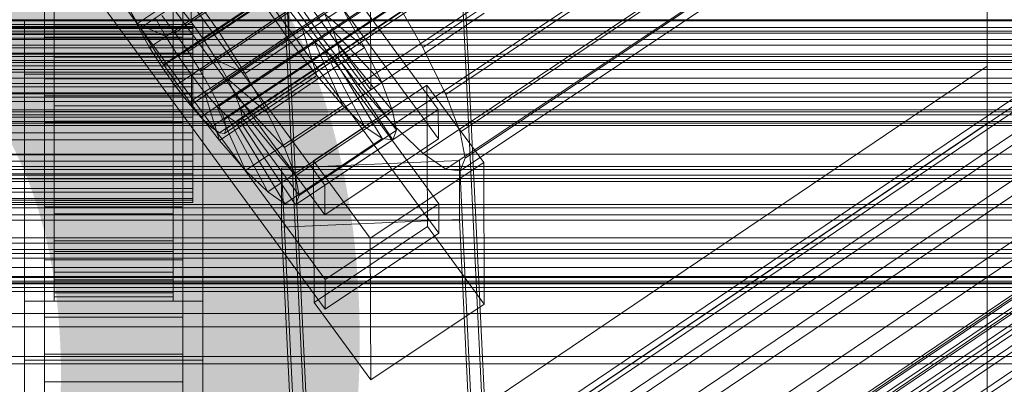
# Model space of a CAD drawing. Header units: millimetres. Extents: x -3490 to 61924, y -72580 to 6847.
# Tile 336 of 656: x 130 to 230, y -33417 to -33380. Entities that reach past the tile are written whole.
import ezdxf

# ---------------------------------------------------------------- set-up
doc = ezdxf.new("R2010")
doc.units = ezdxf.units.MM
for name, color, linetype, lineweight in [('COTAS_O', 1, 'Continuous', 0), ('COTAS_P', 1, 'Continuous', 0), ('frontal_C01', 7, 'Continuous', 0), ('frontal_C02', 7, 'Continuous', 0), ('frontal_C03', 7, 'Continuous', 0), ('frontal_secador', 7, 'Continuous', 0)]:
    doc.layers.add(name, color=color, linetype=linetype, lineweight=lineweight)
doc.dimstyles.new('R19_100', dxfattribs={"dimtxt": 250, "dimasz": 150, "dimexe": 150, "dimexo": 80, "dimgap": 100, "dimtad": 1, "dimtih": 1, "dimtoh": 1, "dimdsep": 46, "dimcen": 0.09, "dimadec": 0, "dimazin": 0, "dimtfac": 1, "dimtdec": 4, "dimtofl": 0, "dimtmove": 0, "dimatfit": 3, "dimfxl": 1, "dimtolj": 1, "dimtzin": 0, "dimarcsym": 0})

# ---------------------------------------------------------------- blocks, each defined once
blk = doc.blocks.new('DIM_R29_57')
at = {"layer": 'COTAS_O'}
for p, q in [((-1725, -33700), (-1575, -33655)), ((1725, -33700), (1575, -33655)), ((-1725, -34400), (-1725, -33700)), ((-1725, -33700), (1725, -33700)), ((-1725, -33700), (-1575, -33745)), ((1725, -33700), (1575, -33745)), ((1725, -34400), (1725, -33700))]:
    blk.add_line(p, q, dxfattribs=at)
blk.add_text('3450 O', height=250, dxfattribs=at).set_placement((0, -33600))
blk = doc.blocks.new('DIM_R29_58')
at = {"layer": 'COTAS_P'}
for p, q in [((-150, -32300), (550, -32300)), ((550, -32300), (505, -32450)), ((550, -34900), (550, -32300)), ((550, -32300), (595, -32450)), ((550, -34900), (505, -34750)), ((550, -34900), (595, -34750)), ((-150, -34900), (550, -34900))]:
    blk.add_line(p, q, dxfattribs=at)
blk.add_text('2600 P', height=250, rotation=90, dxfattribs=at).set_placement((450, -33600))

msp = doc.modelspace()

# ---------------------------------------------------------------- linework, layer by layer
at = {"layer": 'frontal_C01'}
for p, q in [((228.298, -33384.669), (228.298, -33264.081)), ((228.298, -33269.862), (228.298, -33390.45)), ((146.872, -33444.634), (331.181, -33320.299)), ((146.383, -33445.724), (330.692, -33321.389)), ((148.32, -33444.983), (332.629, -33320.649)), ((150.629, -33446.748), (334.938, -33322.414)), ((141.045, -33468.604), (354.844, -33324.376)), ((141.218, -33468.218), (355.017, -33323.99)), ((141.731, -33468.342), (355.53, -33324.113)), ((146.887, -33448.179), (331.197, -33323.844)), ((141.224, -33469.474), (355.022, -33325.246)), ((142.549, -33468.967), (356.348, -33324.739)), ((153.641, -33449.809), (337.95, -33325.474)), ((141.742, -33470.768), (355.541, -33326.54)), ((143.617, -33470.052), (357.415, -33325.823)), ((144.861, -33471.521), (358.659, -33327.293)), ((148.35, -33451.832), (332.659, -33327.497)), ((142.565, -33472.399), (356.363, -33328.171)), ((359.995, -33329.047), (146.196, -33473.275)), ((143.635, -33474.254), (357.434, -33330.026)), ((157.152, -33453.956), (341.461, -33329.621)), ((150.672, -33456.433), (334.981, -33332.099)), ((345.231, -33334.572), (160.922, -33458.907)), ((133, -33335.519), (133, -33381.742)), ((147, -33381.742), (147, -33335.519)), ((153.694, -33461.67), (338.003, -33337.335)), ((133, -33387.673), (133, -33341.451)), ((147, -33341.451), (147, -33387.673)), ((133, -33344.147), (133, -33390.369)), ((147, -33390.369), (147, -33344.147)), ((174.943, -33365.735), (177.811, -33425.524)), ((159.83, -33426.324), (156.962, -33366.535)), ((177.811, -33430.917), (174.943, -33371.129)), ((159.83, -33431.717), (156.962, -33371.929)), ((165.926, -33374.116), (165.983, -33387.057)), ((133, -33389.252), (133, -33376.311)), ((133, -33385.94), (133, -33376.311)), ((147, -33376.311), (147, -33389.252)), ((147, -33376.311), (147, -33385.94)), ((133, -33379.046), (133, -33381.742)), ((147, -33381.742), (147, -33379.046)), ((160.247, -33379.171), (165.983, -33387.057)), ((300, -33379.989), (-300, -33379.989)), ((131, -33385.478), (131, -33380.085)), ((131, -33380.085), (149, -33380.085)), ((131, -33425.923), (131, -33380.085)), ((149, -33380.085), (149, -33385.478)), ((149, -33380.085), (149, -33425.923)), ((165.983, -33387.057), (177.451, -33379.321)), ((133, -33381.742), (147, -33381.742)), ((228.298, -33384.669), (130, -33450.981)), ((228.298, -33505.257), (228.298, -33384.669)), ((228.298, -33384.669), (228.298, -33390.45)), ((149, -33385.478), (131, -33385.478)), ((131, -33431.315), (131, -33385.478)), ((147, -33385.94), (133, -33385.94)), ((133, -33385.94), (133, -33398.882)), ((147, -33398.882), (147, -33385.94)), ((149, -33431.315), (149, -33385.478)), ((147, -33387.673), (133, -33387.673)), ((133, -33387.673), (133, -33390.369)), ((147, -33390.369), (147, -33387.673)), ((147, -33389.252), (133, -33389.252)), ((133, -33389.252), (133, -33398.882)), ((147, -33398.882), (147, -33389.252)), ((130, -33456.762), (228.298, -33390.45)), ((133, -33390.369), (147, -33390.369)), ((228.298, -33390.45), (228.298, -33511.037)), ((133, -33398.882), (147, -33398.882))]:
    msp.add_line(p, q, dxfattribs=at)
at = {"layer": 'frontal_C02'}
for p, q in [((142.565, -33380.882), (356.363, -33237.906)), ((359.995, -33238.302), (146.196, -33381.277)), ((143.635, -33382.765), (357.434, -33239.79)), ((147.533, -33383.189), (361.332, -33240.214)), ((144.881, -33384.73), (358.68, -33241.754)), ((148.779, -33385.154), (362.578, -33242.179)), ((146.218, -33386.642), (360.017, -33243.667)), ((149.85, -33387.038), (363.648, -33244.062)), ((147.554, -33388.372), (361.352, -33245.396)), ((150.672, -33388.711), (364.471, -33245.736)), ((148.798, -33389.8), (362.596, -33246.825)), ((149.865, -33390.831), (363.664, -33247.856)), ((151.191, -33390.061), (364.989, -33247.086)), ((150.683, -33391.394), (364.482, -33248.418)), ((151.196, -33391.45), (364.995, -33248.474)), ((151.369, -33390.995), (365.168, -33248.02)), ((160.982, -33381.67), (345.291, -33258.415)), ((171.232, -33382.786), (355.541, -33259.532)), ((164.752, -33386.551), (349.061, -33263.296)), ((173.554, -33387.509), (357.863, -33264.255)), ((168.263, -33390.583), (352.572, -33267.329)), ((175.016, -33391.319), (359.326, -33268.064)), ((171.275, -33393.492), (355.584, -33270.238)), ((175.521, -33393.955), (359.83, -33270.7)), ((173.584, -33395.08), (357.893, -33271.825)), ((175.032, -33395.238), (359.341, -33271.983)), ((228.298, -33584.212), (228.298, -33293.718)), ((228.298, -33299.448), (228.298, -33589.943)), ((145.277, -33351.504), (172.809, -33389.026)), ((172.821, -33392.007), (145.289, -33354.485)), ((161.341, -33396.696), (133.809, -33359.173)), ((133, -33407.034), (133, -33361.216)), ((145.315, -33361.042), (172.847, -33398.564)), ((147, -33361.216), (147, -33407.034)), ((133.821, -33362.154), (161.353, -33399.676)), ((133, -33364.196), (133, -33410.015)), ((172.859, -33401.545), (145.327, -33364.022)), ((147, -33410.015), (147, -33364.196)), ((161.379, -33406.233), (133.847, -33368.711)), ((133, -33416.572), (133, -33370.753)), ((134, -33380.437), (134, -33370.445)), ((134, -33380.648), (134, -33370.891)), ((134, -33380.838), (134, -33371.293)), ((146, -33370.445), (146, -33380.437)), ((146, -33370.891), (146, -33380.648)), ((146, -33371.293), (146, -33380.838)), ((147, -33370.753), (147, -33416.572)), ((133.859, -33371.691), (161.391, -33409.214)), ((134, -33381.458), (134, -33372.601)), ((146, -33372.601), (146, -33381.458)), ((133, -33373.734), (133, -33419.552)), ((134, -33381.825), (134, -33373.377)), ((142.416, -33380.342), (152.246, -33373.768)), ((146, -33373.377), (146, -33381.825)), ((147, -33419.552), (147, -33373.734)), ((147.835, -33380.182), (157.665, -33373.608)), ((155.103, -33375.096), (145.274, -33381.669)), ((150.644, -33381.238), (160.474, -33374.665)), ((134, -33382.811), (134, -33375.457)), ((146, -33375.457), (146, -33382.811)), ((159.001, -33375.52), (149.171, -33382.094)), ((160.982, -33381.67), (157.211, -33376.273)), ((134, -33383.331), (134, -33376.554)), ((134, -33380.609), (134, -33376.554)), ((142.416, -33380.342), (140.156, -33376.366)), ((146, -33376.554), (146, -33383.331)), ((146, -33376.554), (146, -33380.609)), ((156.35, -33377.061), (146.52, -33383.634)), ((147.823, -33377.201), (147.835, -33380.182)), ((147.823, -33377.201), (150.644, -33381.238)), ((145.047, -33384.49), (154.877, -33377.916)), ((160.247, -33377.485), (150.417, -33384.059)), ((154.877, -33377.916), (157.698, -33381.953)), ((168.21, -33377.471), (171.232, -33382.786)), ((134, -33384.615), (134, -33379.265)), ((134, -33379.265), (134, -33383.766)), ((142.565, -33380.882), (141.742, -33379.208)), ((146, -33383.766), (146, -33379.265)), ((146, -33379.265), (146, -33384.615)), ((147.835, -33380.182), (146.499, -33378.452)), ((157.686, -33378.973), (147.856, -33385.546)), ((153.275, -33385.386), (163.105, -33378.812)), ((157.698, -33381.953), (157.686, -33378.973)), ((159.022, -33380.702), (157.686, -33378.973)), ((165.365, -33382.788), (163.105, -33378.812)), ((144.203, -33379.786), (145.274, -33381.669)), ((144.861, -33379.548), (146.196, -33381.277)), ((149.171, -33382.094), (147.835, -33380.182)), ((161.318, -33379.368), (151.488, -33385.942)), ((165.365, -33382.788), (161.318, -33379.368)), ((161.318, -33379.368), (162.14, -33381.042)), ((-148, -33380.437), (148, -33380.437)), ((-148, -33380.648), (148, -33380.648)), ((-148, -33380.838), (148, -33380.838)), ((134, -33380.648), (134, -33380.437)), ((146, -33380.437), (134, -33380.437)), ((134, -33380.437), (134, -33380.838)), ((134, -33385.251), (134, -33380.609)), ((134, -33380.609), (146, -33380.609)), ((134, -33385.265), (134, -33380.609)), ((134, -33381.458), (134, -33380.648)), ((146, -33380.648), (134, -33380.648)), ((146, -33380.838), (134, -33380.838)), ((134, -33380.838), (134, -33381.825)), ((145.274, -33381.669), (142.416, -33380.342)), ((145.047, -33384.49), (142.416, -33380.342)), ((143.635, -33382.765), (142.565, -33380.882)), ((146, -33380.437), (146, -33380.648)), ((146, -33380.838), (146, -33380.437)), ((146, -33380.609), (146, -33385.251)), ((146, -33380.609), (146, -33385.265)), ((146, -33380.648), (146, -33381.458)), ((146, -33381.825), (146, -33380.838)), ((146.196, -33381.277), (147.533, -33383.189)), ((148, -33380.648), (148, -33380.437)), ((148, -33380.437), (148, -33380.838)), ((148, -33381.458), (148, -33380.648)), ((148, -33380.838), (148, -33381.825)), ((149.171, -33382.094), (150.644, -33381.238)), ((159.022, -33380.702), (149.192, -33387.276)), ((150.644, -33381.238), (153.275, -33385.386)), ((162.14, -33381.042), (152.311, -33387.616)), ((160.518, -33385.605), (159.022, -33380.702)), ((160.266, -33382.131), (159.022, -33380.702)), ((167.102, -33386.322), (162.14, -33381.042)), ((162.14, -33381.042), (162.659, -33382.392)), ((-148, -33381.458), (148, -33381.458)), ((-148, -33381.825), (148, -33381.825)), ((134, -33382.811), (134, -33381.458)), ((146, -33381.458), (134, -33381.458)), ((146, -33381.825), (134, -33381.825)), ((134, -33381.825), (134, -33383.331)), ((145.274, -33381.669), (146.52, -33383.634)), ((146, -33381.458), (146, -33382.811)), ((146, -33383.331), (146, -33381.825)), ((147.868, -33388.527), (157.698, -33381.953)), ((148, -33382.811), (148, -33381.458)), ((148, -33381.825), (148, -33383.331)), ((150.417, -33384.059), (149.171, -33382.094)), ((160.266, -33382.131), (150.436, -33388.705)), ((157.698, -33381.953), (160.518, -33385.605)), ((163.144, -33388.621), (160.266, -33382.131)), ((161.333, -33383.162), (160.266, -33382.131)), ((164.752, -33386.551), (160.982, -33381.67)), ((-148, -33382.811), (148, -33382.811)), ((134, -33384.615), (134, -33382.811)), ((146, -33382.811), (134, -33382.811)), ((144.881, -33384.73), (143.635, -33382.765)), ((146, -33382.811), (146, -33384.615)), ((147.533, -33383.189), (148.779, -33385.154)), ((148, -33384.615), (148, -33382.811)), ((161.333, -33383.162), (151.503, -33389.736)), ((162.659, -33382.392), (152.829, -33388.965)), ((155.535, -33389.362), (165.365, -33382.788)), ((165.397, -33390.797), (161.333, -33383.162)), ((162.151, -33383.725), (161.333, -33383.162)), ((168.196, -33389.171), (162.659, -33382.392)), ((162.659, -33382.392), (162.837, -33383.326)), ((167.102, -33386.322), (165.365, -33382.788)), ((171.232, -33382.786), (173.554, -33387.509)), ((-148, -33383.331), (148, -33383.331)), ((146, -33383.331), (134, -33383.331)), ((134, -33383.331), (134, -33385.251)), ((134, -33383.766), (134, -33386.747)), ((146, -33383.766), (134, -33383.766)), ((134, -33383.766), (134, -33388.653)), ((146.52, -33383.634), (145.047, -33384.49)), ((146, -33385.251), (146, -33383.331)), ((146, -33386.747), (146, -33383.766)), ((146, -33388.653), (146, -33383.766)), ((146.52, -33383.634), (147.856, -33385.546)), ((148, -33383.331), (148, -33385.251)), ((151.488, -33385.942), (150.417, -33384.059)), ((150.417, -33384.059), (153.275, -33385.386)), ((162.151, -33383.725), (152.321, -33390.298)), ((162.664, -33383.78), (152.835, -33390.354)), ((162.837, -33383.326), (153.008, -33389.899)), ((167.125, -33391.985), (162.151, -33383.725)), ((162.664, -33383.78), (162.151, -33383.725)), ((162.837, -33383.326), (162.664, -33383.78)), ((168.208, -33392.103), (162.664, -33383.78)), ((168.573, -33391.143), (162.837, -33383.326)), ((-148, -33384.615), (148, -33384.615)), ((-148, -33385.251), (148, -33385.251)), ((134, -33386.747), (134, -33384.615)), ((146, -33384.615), (134, -33384.615)), ((146, -33385.251), (134, -33385.251)), ((134, -33385.251), (134, -33387.457)), ((134, -33387.457), (134, -33385.265)), ((134, -33385.265), (146, -33385.265)), ((134, -33390.205), (134, -33385.265)), ((146.218, -33386.642), (144.881, -33384.73)), ((147.868, -33388.527), (145.047, -33384.49)), ((146, -33384.615), (146, -33386.747)), ((146, -33387.457), (146, -33385.251)), ((146, -33385.265), (146, -33387.457)), ((146, -33385.265), (146, -33390.205)), ((148, -33386.747), (148, -33384.615)), ((148, -33385.251), (148, -33387.457)), ((148.779, -33385.154), (149.85, -33387.038)), ((147.856, -33385.546), (147.868, -33388.527)), ((147.856, -33385.546), (149.192, -33387.276)), ((150.688, -33392.178), (160.518, -33385.605)), ((152.311, -33387.616), (151.488, -33385.942)), ((151.488, -33385.942), (155.535, -33389.362)), ((153.275, -33385.386), (155.535, -33389.362)), ((160.518, -33385.605), (163.144, -33388.621)), ((148, -33386.747), (-148, -33386.747)), ((134, -33386.747), (146, -33386.747)), ((134, -33389.062), (134, -33386.747)), ((146, -33386.747), (146, -33389.062)), ((147.554, -33388.372), (146.218, -33386.642)), ((148, -33389.062), (148, -33386.747)), ((149.85, -33387.038), (150.672, -33388.711)), ((157.272, -33392.895), (167.102, -33386.322)), ((160.19, -33394.238), (171.658, -33386.569)), ((168.263, -33390.583), (164.752, -33386.551)), ((168.196, -33389.171), (167.102, -33386.322)), ((171.658, -33386.569), (171.715, -33400.875)), ((171.658, -33386.569), (177.394, -33394.386)), ((-148, -33387.457), (148, -33387.457)), ((146, -33387.457), (134, -33387.457)), ((134, -33387.457), (134, -33389.797)), ((146, -33389.797), (146, -33387.457)), ((148, -33387.457), (148, -33389.797)), ((149.192, -33387.276), (150.688, -33392.178)), ((149.192, -33387.276), (150.436, -33388.705)), ((152.829, -33388.965), (152.311, -33387.616)), ((152.311, -33387.616), (157.272, -33392.895)), ((173.554, -33387.509), (175.016, -33391.319)), ((-148, -33389.062), (148, -33389.062)), ((134, -33389.062), (134, -33388.653)), ((134, -33388.653), (134, -33393.593)), ((134, -33388.653), (146, -33388.653)), ((134, -33391.402), (134, -33389.062)), ((146, -33389.062), (134, -33389.062)), ((146, -33393.593), (146, -33388.653)), ((146, -33388.653), (146, -33389.062)), ((146, -33389.062), (146, -33391.402)), ((148.798, -33389.8), (147.554, -33388.372)), ((150.688, -33392.178), (147.868, -33388.527)), ((148, -33391.402), (148, -33389.062)), ((150.436, -33388.705), (153.314, -33395.195)), ((150.436, -33388.705), (151.503, -33389.736)), ((150.672, -33388.711), (151.191, -33390.061)), ((153.008, -33389.899), (152.829, -33388.965)), ((152.829, -33388.965), (158.366, -33395.745)), ((153.314, -33395.195), (163.144, -33388.621)), ((158.366, -33395.745), (168.196, -33389.171)), ((172.809, -33389.026), (161.341, -33396.696)), ((163.144, -33388.621), (165.397, -33390.797)), ((168.573, -33391.143), (168.196, -33389.171)), ((172.821, -33392.007), (172.809, -33389.026)), ((-148, -33389.797), (148, -33389.797)), ((134, -33389.797), (134, -33390.205)), ((146, -33389.797), (134, -33389.797)), ((134, -33389.797), (134, -33392.112)), ((134, -33390.205), (146, -33390.205)), ((134, -33395.092), (134, -33390.205)), ((146, -33390.205), (146, -33389.797)), ((146, -33392.112), (146, -33389.797)), ((146, -33390.205), (146, -33395.092)), ((148, -33389.797), (148, -33392.112)), ((149.865, -33390.831), (148.798, -33389.8)), ((151.191, -33390.061), (151.369, -33390.995)), ((151.503, -33389.736), (155.567, -33397.371)), ((151.503, -33389.736), (152.321, -33390.298)), ((152.835, -33390.354), (153.008, -33389.899)), ((153.008, -33389.899), (158.743, -33397.717)), ((155.535, -33389.362), (157.272, -33392.895)), ((150.683, -33391.394), (149.865, -33390.831)), ((151.369, -33390.995), (151.196, -33391.45)), ((152.321, -33390.298), (157.295, -33398.558)), ((152.321, -33390.298), (152.835, -33390.354)), ((152.835, -33390.354), (158.378, -33398.676)), ((155.567, -33397.371), (165.397, -33390.797)), ((158.743, -33397.717), (168.573, -33391.143)), ((165.397, -33390.797), (167.125, -33391.985)), ((168.208, -33392.103), (168.573, -33391.143)), ((171.275, -33393.492), (168.263, -33390.583)), ((-148, -33391.402), (148, -33391.402)), ((-148, -33392.112), (148, -33392.112)), ((134, -33393.607), (134, -33391.402)), ((134, -33391.402), (134, -33393.593)), ((146, -33391.402), (134, -33391.402)), ((134, -33392.112), (134, -33395.092)), ((146, -33392.112), (134, -33392.112)), ((134, -33392.112), (134, -33394.244)), ((146, -33393.593), (146, -33391.402)), ((146, -33391.402), (146, -33393.607)), ((146, -33395.092), (146, -33392.112)), ((146, -33394.244), (146, -33392.112)), ((148, -33393.607), (148, -33391.402)), ((148, -33392.112), (148, -33394.244)), ((151.196, -33391.45), (150.683, -33391.394)), ((153.314, -33395.195), (150.688, -33392.178)), ((157.295, -33398.558), (167.125, -33391.985)), ((158.378, -33398.676), (168.208, -33392.103)), ((161.353, -33399.676), (172.821, -33392.007)), ((167.125, -33391.985), (168.208, -33392.103)), ((175.016, -33391.319), (175.521, -33393.955)), ((157.272, -33392.895), (158.366, -33395.745)), ((-148, -33393.607), (148, -33393.607)), ((134, -33393.593), (134, -33398.249)), ((134, -33393.593), (146, -33393.593)), ((134, -33395.528), (134, -33393.607)), ((134, -33393.607), (134, -33398.249)), ((146, -33393.607), (134, -33393.607)), ((146, -33398.249), (146, -33393.593)), ((146, -33398.249), (146, -33393.607)), ((146, -33393.607), (146, -33395.528)), ((148, -33395.528), (148, -33393.607)), ((156.962, -33394.972), (174.943, -33394.179)), ((173.584, -33395.08), (171.275, -33393.492)), ((174.943, -33394.179), (174.943, -33400.141)), ((174.943, -33394.179), (177.811, -33453.445)), ((175.521, -33393.955), (175.032, -33395.238)), ((-148, -33394.244), (148, -33394.244)), ((134, -33394.244), (134, -33399.594)), ((146, -33394.244), (134, -33394.244)), ((134, -33394.244), (134, -33396.048)), ((134, -33395.092), (146, -33395.092)), ((134, -33399.594), (134, -33395.092)), ((146, -33399.594), (146, -33394.244)), ((146, -33396.048), (146, -33394.244)), ((146, -33395.092), (146, -33399.594)), ((148, -33394.244), (148, -33396.048)), ((155.567, -33397.371), (153.314, -33395.195)), ((156.962, -33400.934), (156.962, -33394.972)), ((159.83, -33454.238), (156.962, -33394.972)), ((160.247, -33408.545), (160.19, -33394.238)), ((165.926, -33402.055), (160.19, -33394.238)), ((177.394, -33394.386), (165.926, -33402.055)), ((175.032, -33395.238), (173.584, -33395.08)), ((177.451, -33408.693), (177.394, -33394.386)), ((-148, -33395.528), (148, -33395.528)), ((-148, -33396.048), (148, -33396.048)), ((134, -33397.033), (134, -33395.528)), ((134, -33395.528), (134, -33402.305)), ((146, -33395.528), (134, -33395.528)), ((134, -33396.048), (134, -33403.402)), ((146, -33396.048), (134, -33396.048)), ((134, -33396.048), (134, -33397.401)), ((146, -33402.305), (146, -33395.528)), ((146, -33395.528), (146, -33397.033)), ((146, -33403.402), (146, -33396.048)), ((146, -33397.401), (146, -33396.048)), ((148, -33397.033), (148, -33395.528)), ((148, -33396.048), (148, -33397.401)), ((158.366, -33395.745), (158.743, -33397.717)), ((-148, -33397.033), (148, -33397.033)), ((134, -33398.02), (134, -33397.033)), ((134, -33397.033), (134, -33405.482)), ((146, -33397.033), (134, -33397.033)), ((146, -33405.482), (146, -33397.033)), ((146, -33397.033), (146, -33398.02)), ((148, -33398.02), (148, -33397.033)), ((161.341, -33396.696), (161.353, -33399.676)), ((-148, -33397.401), (148, -33397.401)), ((-148, -33398.02), (148, -33398.02)), ((134, -33397.401), (134, -33406.258)), ((146, -33397.401), (134, -33397.401)), ((134, -33397.401), (134, -33398.211)), ((134, -33398.422), (134, -33398.02)), ((134, -33398.02), (134, -33407.566)), ((146, -33398.02), (134, -33398.02)), ((146, -33406.258), (146, -33397.401)), ((146, -33398.211), (146, -33397.401)), ((146, -33407.566), (146, -33398.02)), ((146, -33398.02), (146, -33398.422)), ((148, -33397.401), (148, -33398.211)), ((148, -33398.422), (148, -33398.02)), ((157.295, -33398.558), (155.567, -33397.371)), ((158.743, -33397.717), (158.378, -33398.676)), ((-148, -33398.211), (148, -33398.211)), ((-148, -33398.422), (148, -33398.422)), ((134, -33398.211), (134, -33407.968)), ((146, -33398.211), (134, -33398.211)), ((134, -33398.211), (134, -33398.422)), ((134, -33398.249), (134, -33402.305)), ((134, -33398.249), (146, -33398.249)), ((134, -33398.422), (134, -33408.414)), ((146, -33398.422), (134, -33398.422)), ((146, -33407.968), (146, -33398.211)), ((146, -33398.422), (146, -33398.211)), ((146, -33402.305), (146, -33398.249)), ((146, -33408.414), (146, -33398.422)), ((148, -33398.211), (148, -33398.422)), ((158.378, -33398.676), (157.295, -33398.558)), ((172.847, -33398.564), (161.379, -33406.233)), ((172.859, -33401.545), (172.847, -33398.564)), ((134, -33399.594), (146, -33399.594)), ((134, -33403.402), (134, -33399.594)), ((146, -33399.594), (146, -33403.402)), ((174.943, -33400.141), (156.962, -33400.934)), ((177.811, -33459.407), (174.943, -33400.141)), ((159.83, -33460.2), (156.962, -33400.934)), ((171.715, -33400.875), (160.247, -33408.545)), ((177.451, -33408.693), (171.715, -33400.875)), ((161.391, -33409.214), (172.859, -33401.545)), ((165.926, -33402.055), (165.983, -33416.362)), ((134, -33402.305), (134, -33405.482)), ((134, -33402.305), (146, -33402.305)), ((146, -33405.482), (146, -33402.305)), ((134, -33403.402), (146, -33403.402)), ((134, -33406.258), (134, -33403.402)), ((146, -33403.402), (146, -33406.258)), ((133, -33418.537), (133, -33404.231)), ((133, -33404.231), (147, -33404.231)), ((133, -33413.776), (133, -33404.231)), ((147, -33404.231), (147, -33418.537)), ((147, -33404.231), (147, -33413.776)), ((134, -33405.482), (134, -33407.566)), ((134, -33405.482), (146, -33405.482)), ((146, -33407.566), (146, -33405.482)), ((147, -33407.034), (133, -33407.034)), ((133, -33407.034), (133, -33410.015)), ((134, -33406.258), (146, -33406.258)), ((134, -33407.968), (134, -33406.258)), ((146, -33406.258), (146, -33407.968)), ((147, -33410.015), (147, -33407.034)), ((161.379, -33406.233), (161.391, -33409.214)), ((134, -33407.566), (134, -33408.414)), ((134, -33407.566), (146, -33407.566)), ((134, -33407.968), (146, -33407.968)), ((134, -33408.414), (134, -33407.968)), ((146, -33408.414), (146, -33407.566)), ((146, -33407.968), (146, -33408.414)), ((131, -33414.365), (131, -33408.404)), ((131, -33408.404), (149, -33408.404)), ((131, -33453.84), (131, -33408.404)), ((134, -33408.414), (146, -33408.414)), ((149, -33408.404), (149, -33414.365)), ((149, -33408.404), (149, -33453.84)), ((160.247, -33408.545), (165.983, -33416.362)), ((165.983, -33416.362), (177.451, -33408.693)), ((133, -33410.015), (147, -33410.015)), ((147, -33413.776), (133, -33413.776)), ((133, -33413.776), (133, -33428.083)), ((147, -33428.083), (147, -33413.776)), ((149, -33414.365), (131, -33414.365)), ((131, -33459.801), (131, -33414.365)), ((149, -33459.801), (149, -33414.365)), ((147, -33416.572), (133, -33416.572)), ((133, -33416.572), (133, -33419.552)), ((147, -33419.552), (147, -33416.572))]:
    msp.add_line(p, q, dxfattribs=at)
at = {"layer": 'frontal_C03'}
for p, q in [((1250, -33380.081), (-1250, -33380.081)), ((-1250, -33380.749), (1250, -33380.749)), ((1250, -33381.139), (-1250, -33381.139)), ((-1500, -33381.328), (1500, -33381.328)), ((-1500, -33381.963), (1500, -33381.963)), ((-1250, -33382.542), (1250, -33382.542)), ((-1500, -33383.667), (1500, -33383.667)), ((1250, -33383.446), (-1250, -33383.446)), ((1250, -33384.1), (-1250, -33384.1)), ((-1500, -33384.28), (1500, -33384.28)), ((1250, -33384.981), (-1250, -33384.981)), ((-1500, -33385.868), (1500, -33385.868)), ((-1500, -33386.418), (1500, -33386.418)), ((-1500, -33387.367), (1500, -33387.367)), ((-1500, -33387.781), (1500, -33387.781)), ((-1500, -33388.23), (1500, -33388.23)), ((-1250, -33387.35), (1250, -33387.35)), ((-1250, -33389.081), (1250, -33389.081)), ((-1500, -33389.276), (1500, -33389.276)), ((-1500, -33389.594), (1500, -33389.594)), ((-1500, -33390.251), (1500, -33390.251)), ((-1500, -33390.416), (1500, -33390.416)), ((-1500, -33390.64), (1500, -33390.64)), ((-1250, -33393.561), (1250, -33393.561)), ((1250, -33394.787), (-1250, -33394.787)), ((-1250, -33395.114), (1250, -33395.114)), ((1250, -33395.669), (-1250, -33395.669)), ((1250, -33396.322), (-1250, -33396.322)), ((1250, -33398.63), (-1250, -33398.63)), ((-1250, -33398.961), (1250, -33398.961)), ((-1250, -33399.687), (1250, -33399.687)), ((-1250, -33400.228), (1250, -33400.228)), ((1250, -33402.539), (-1250, -33402.539)), ((-1250, -33403.181), (1250, -33403.181)), ((1250, -33403.596), (-1250, -33403.596)), ((-1250, -33404.077), (1250, -33404.077)), ((1250, -33405.904), (-1250, -33405.904)), ((-1250, -33405.933), (1250, -33405.933)), ((-1250, -33406.397), (1250, -33406.397)), ((1250, -33406.557), (-1250, -33406.557)), ((-1250, -33407.03), (1250, -33407.03)), ((1250, -33407.439), (-1250, -33407.439))]:
    msp.add_line(p, q, dxfattribs=at)
at = {"layer": 'frontal_secador'}
for p, q in [((-1250, -33396), (1250, -33396)), ((-1250, -33402), (1250, -33402)), ((-1250, -33405), (1250, -33405)), ((1250, -33406), (-1250, -33406)), ((-1250, -33406.659), (1250, -33406.659)), ((1250, -33409.659), (-1250, -33409.659)), ((-1250, -33411), (1250, -33411)), ((1250, -33414), (-1250, -33414)), ((-1250, -33414.728), (1250, -33414.728))]:
    msp.add_line(p, q, dxfattribs=at)

# ---------------------------------------------------------------- dimensions: what is measured, and where the dimension line sits
at = {"layer": 'COTAS_O'}
dim = msp.add_aligned_dim(p1=(-1725, -34400), p2=(1725, -34400), distance=700, text='<> O', dimstyle='R19_100', dxfattribs=at)
dim.commit()
dim.dimension.update_dxf_attribs({"geometry": 'DIM_R29_57', "text_midpoint": (0, -33700)})
at = {"layer": 'COTAS_P'}
dim = msp.add_aligned_dim(p1=(-150, -34900), p2=(-150, -32300), distance=-700, text='<> P', dimstyle='R19_100', dxfattribs=at)
dim.commit()
dim.dimension.update_dxf_attribs({"geometry": 'DIM_R29_58', "text_midpoint": (550, -33600)})

doc.saveas('drawing.dxf')
